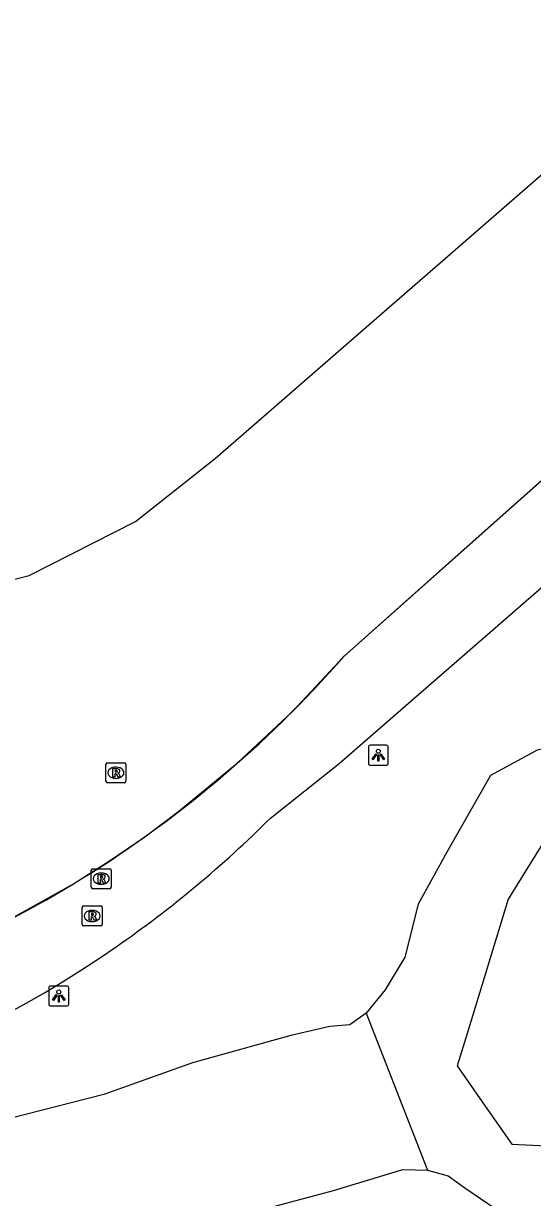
# Model space of a CAD drawing. Extents: x 155018 to 156648, y 383980 to 385733.
# Drawn here: x 155841.7 to 155867.2, y 384017.8 to 384076.4 of the extents above; entities that cross this region are included whole.
import ezdxf

# ---------------------------------------------------------------- set-up
doc = ezdxf.new("R2010")
doc.units = 0
for name, color, linetype in [('IMGEO_Greppel_droge_sloot', 7, 'Continuous'), ('IMGEO_Groenvoorziening', 7, 'Continuous'), ('IMGEO_Lichtpunt', 7, 'Continuous'), ('IMGEO_Lijnafwatering', 7, 'Continuous'), ('IMGEO_Pand', 7, 'Continuous'), ('IMGEO_Rijbaan_lokaal_gesloten', 7, 'Continuous'), ('IMGEO_Rioolput', 7, 'Continuous'), ('IMGEO_Waterloop', 7, 'Continuous')]:
    doc.layers.add(name, color=color, linetype=linetype)

msp = doc.modelspace()

# ---------------------------------------------------------------- linework, layer by layer
at = {"layer": 'IMGEO_Greppel_droge_sloot'}
for points in [[(155858.859, 384027.012), (155858.044, 384026.434), (155857.033, 384026.34), (155855.087, 384025.889), (155850.183, 384024.523), (155845.747, 384022.954), (155841.116, 384021.767), (155837.198, 384021.173), (155833.517, 384020.579), (155830.667, 384020.579), (155827.936, 384019.392), (155825.442, 384018.086), (155824.73, 384017.373), (155825.086, 384016.186), (155826.986, 384015.236), (155832.804, 384013.811), (155840.048, 384013.573), (155845.391, 384014.761), (155850.022, 384015.948), (155853.605, 384017.191), (155857.229, 384018.152), (155860.679, 384019.199), (155861.923, 384019.181)], [(155858.859, 384027.012), (155861.923, 384019.181)]]:
    msp.add_lwpolyline(points, dxfattribs=at)
at = {"layer": 'IMGEO_Groenvoorziening'}
for points in [[(155874.024, 384040.111), (155873.399, 384039.958), (155872.438, 384040.304), (155871.226, 384040.422), (155869.213, 384040.488), (155867.392, 384040.139), (155865.06, 384038.869), (155862.881, 384035.042), (155861.454, 384032.449), (155860.793, 384029.808), (155859.796, 384028.182), (155858.859, 384027.012)], [(155861.923, 384019.181), (155862.948, 384018.891), (155863.782, 384018.294), (155865.352, 384017.223), (155867.257, 384016.472), (155869.356, 384016.499), (155871.312, 384017.147), (155873.129, 384018.367), (155874.963, 384020.052), (155877.008, 384022.208), (155878.513, 384025.022), (155879.756, 384028.505), (155880.492, 384031.644), (155880.249, 384033.723), (155879.613, 384034.563), (155878.546, 384035.36), (155877.418, 384036.394), (155877.176, 384037.216)]]:
    msp.add_lwpolyline(points, dxfattribs=at)
at = {"layer": 'IMGEO_Lichtpunt'}
for p, q in [((155858.964, 384040.287), (155858.964, 384039.48)), ((155858.964, 384040.287), (155858.964, 384039.48)), ((155859.866, 384040.382), (155859.058, 384040.382)), ((155859.866, 384040.382), (155859.058, 384040.382)), ((155859.96, 384039.48), (155859.96, 384040.287)), ((155859.96, 384039.48), (155859.96, 384040.287)), ((155859.058, 384039.386), (155859.866, 384039.386)), ((155859.058, 384039.386), (155859.866, 384039.386)), ((155843.003, 384028.269), (155843.003, 384027.462)), ((155843.003, 384028.269), (155843.003, 384027.462)), ((155843.905, 384028.364), (155843.097, 384028.364)), ((155843.905, 384028.364), (155843.097, 384028.364)), ((155843.999, 384027.462), (155843.999, 384028.269)), ((155843.999, 384027.462), (155843.999, 384028.269)), ((155843.097, 384027.368), (155843.905, 384027.368)), ((155843.097, 384027.368), (155843.905, 384027.368))]:
    msp.add_line(p, q, dxfattribs=at)
for points in [[(155859.338, 384039.951), (155859.377, 384039.923), (155859.189, 384039.661), (155859.151, 384039.688), (155859.338, 384039.951)], [(155859.55, 384039.923), (155859.588, 384039.95), (155859.775, 384039.688), (155859.736, 384039.66), (155859.55, 384039.923)], [(155859.44, 384039.903), (155859.487, 384039.903), (155859.487, 384039.581), (155859.44, 384039.581), (155859.44, 384039.903)], [(155843.377, 384027.933), (155843.416, 384027.905), (155843.228, 384027.643), (155843.19, 384027.67), (155843.377, 384027.933)], [(155843.479, 384027.885), (155843.526, 384027.885), (155843.526, 384027.563), (155843.479, 384027.563), (155843.479, 384027.885)], [(155843.589, 384027.905), (155843.627, 384027.932), (155843.814, 384027.67), (155843.775, 384027.642), (155843.589, 384027.905)]]:
    msp.add_lwpolyline(points, dxfattribs=at)
for centre in [(155859.463, 384040.085), (155843.502, 384028.067)]:
    msp.add_circle(centre, 0.0994, dxfattribs=at)
for centre, start, end in [((155859.058, 384040.287), 90, 180), ((155859.058, 384040.287), 90, 180), ((155859.866, 384040.287), 0, 90), ((155859.866, 384040.287), 0, 90), ((155859.058, 384039.48), 180, 270), ((155859.058, 384039.48), 180, 270), ((155859.866, 384039.48), 270, 0), ((155859.866, 384039.48), 270, 360), ((155843.097, 384028.269), 90, 180), ((155843.097, 384028.269), 90, 180), ((155843.905, 384028.269), 0, 90), ((155843.905, 384028.269), 0, 90), ((155843.097, 384027.462), 180, 270), ((155843.097, 384027.462), 180, 270), ((155843.905, 384027.462), 270, 0), ((155843.905, 384027.462), 270, 360)]:
    msp.add_arc(centre, 0.0946, start, end, dxfattribs=at)
at = {"layer": 'IMGEO_Lijnafwatering'}
for points in [[(155864.058, 384050.432), (155878.839, 384063.56)], [(155849.503, 384037.084), (155852.418, 384039.484), (155855.171, 384042.07), (155857.749, 384044.829), (155864.058, 384050.432)], [(155832.102, 384027.906), (155836.285, 384029.448), (155840.337, 384031.307), (155844.234, 384033.472), (155846.034, 384034.611), (155847.791, 384035.816), (155849.503, 384037.084)]]:
    msp.add_lwpolyline(points, dxfattribs=at)
at = {"layer": 'IMGEO_Pand'}
msp.add_lwpolyline([(155795.176, 384076.498), (155797.234, 384071.868), (155799.726, 384067.622), (155802.452, 384063.657), (155805.64, 384060.011), (155809.173, 384056.639), (155813.079, 384053.588), (155817.362, 384050.925), (155822.132, 384048.668), (155827.928, 384047.196), (155835.037, 384047.118), (155835.27, 384047.116), (155842.028, 384048.858), (155847.33, 384051.545), (155851.326, 384054.716), (155949.701, 384140.188)], dxfattribs=at)
at = {"layer": 'IMGEO_Rijbaan_lokaal_gesloten'}
for points in [[(155954.025, 384130.334), (155857.749, 384044.829)], [(155854.074, 384036.743), (155857.499, 384039.476), (155957.511, 384126.409)]]:
    msp.add_lwpolyline(points, dxfattribs=at)
for centre, radius, start, end in [((155814.309, 384082.781), 57.684, 301.25015, 318.85708), ((155814.006, 384076.999), 56.798, 304.72479, 314.86589), ((155814.339, 384082.741), 57.634, 284.60658, 301.2457), ((155814.009, 384077.004), 56.801, 270.61766, 304.71939)]:
    msp.add_arc(centre, radius, start, end, dxfattribs=at)
at = {"layer": 'IMGEO_Rioolput'}
for p, q in [((155845.854, 384038.583), (155845.854, 384039.435)), ((155845.929, 384039.509), (155846.781, 384039.509)), ((155846.855, 384039.435), (155846.855, 384038.583)), ((155846.342, 384039.289), (155846.367, 384039.289)), ((155846.781, 384038.509), (155845.929, 384038.509)), ((155846.365, 384038.729), (155846.34, 384038.729)), ((155845.121, 384033.294), (155845.121, 384034.146)), ((155845.196, 384034.22), (155846.048, 384034.22)), ((155846.122, 384034.146), (155846.122, 384033.294)), ((155845.609, 384034), (155845.634, 384034)), ((155846.048, 384033.22), (155845.196, 384033.22)), ((155845.632, 384033.44), (155845.607, 384033.44)), ((155844.741, 384032.361), (155845.593, 384032.361)), ((155844.666, 384031.435), (155844.666, 384032.287)), ((155845.154, 384032.141), (155845.179, 384032.141)), ((155845.667, 384032.287), (155845.667, 384031.435)), ((155845.593, 384031.361), (155844.741, 384031.361)), ((155845.177, 384031.581), (155845.152, 384031.581))]:
    msp.add_line(p, q, dxfattribs=at)
for points in [[(155845.854, 384038.583), (155845.854, 384039.435)], [(155845.929, 384039.509), (155846.781, 384039.509)], [(155846.855, 384039.435), (155846.855, 384038.583)], [(155846.443, 384039.207), (155846.191, 384039.209), (155846.191, 384038.809)], [(155846.191, 384038.809), (155846.315, 384038.809), (155846.315, 384038.971), (155846.326, 384038.971)], [(155846.369, 384039.128), (155846.315, 384039.128), (155846.315, 384039.047)], [(155846.315, 384039.047), (155846.367, 384039.047)], [(155846.373, 384038.942), (155846.444, 384038.809), (155846.584, 384038.809), (155846.519, 384038.935)], [(155846.781, 384038.509), (155845.929, 384038.509)], [(155845.121, 384033.294), (155845.121, 384034.146)], [(155845.196, 384034.22), (155846.048, 384034.22)], [(155846.122, 384034.146), (155846.122, 384033.294)], [(155845.71, 384033.918), (155845.458, 384033.92), (155845.458, 384033.52)], [(155845.458, 384033.52), (155845.582, 384033.52), (155845.582, 384033.682), (155845.593, 384033.682)], [(155845.636, 384033.839), (155845.582, 384033.839), (155845.582, 384033.758)], [(155845.582, 384033.758), (155845.634, 384033.758)], [(155845.64, 384033.653), (155845.711, 384033.52), (155845.851, 384033.52), (155845.786, 384033.646)], [(155846.048, 384033.22), (155845.196, 384033.22)], [(155844.741, 384032.361), (155845.593, 384032.361)], [(155844.666, 384031.435), (155844.666, 384032.287)], [(155845.255, 384032.059), (155845.003, 384032.061), (155845.003, 384031.661)], [(155845.003, 384031.661), (155845.127, 384031.661), (155845.127, 384031.823), (155845.138, 384031.823)], [(155845.181, 384031.98), (155845.127, 384031.98), (155845.127, 384031.899)], [(155845.127, 384031.899), (155845.179, 384031.899)], [(155845.185, 384031.794), (155845.256, 384031.661), (155845.396, 384031.661), (155845.331, 384031.787)], [(155845.667, 384032.287), (155845.667, 384031.435)], [(155845.593, 384031.361), (155844.741, 384031.361)]]:
    msp.add_lwpolyline(points, dxfattribs=at)
for centre, radius, start, end in [((155845.931, 384039.433), 0.0765, 91.55205, 178.44795), ((155845.931, 384039.433), 0.0765, 91.55205, 178.44795), ((155846.779, 384039.433), 0.0765, 1.55205, 88.44795), ((155846.779, 384039.433), 0.0765, 1.55205, 88.44795), ((155846.325, 384038.918), 0.0533, 26.02933, 88.69889), ((155846.351, 384039.236), 0.19, 274.7715, 282.96867), ((155846.375, 384039.032), 0.0964, 77.00612, 93.18647), ((155846.389, 384039.089), 0.0378, 276.66336, 79.67722), ((155846.442, 384039.097), 0.109, 350.36119, 89.41601), ((155846.44, 384039.097), 0.112, 277.58423, 350.98172), ((155846.424, 384038.882), 0.108, 29.51342, 73.79051), ((155845.931, 384038.585), 0.0765, 181.55205, 268.44795), ((155845.931, 384038.585), 0.0765, 181.55205, 268.44795), ((155846.779, 384038.585), 0.0765, 271.55205, 358.44795), ((155846.779, 384038.585), 0.0765, 271.55205, 358.44795), ((155845.198, 384034.144), 0.0765, 91.55205, 178.44795), ((155845.198, 384034.144), 0.0765, 91.55205, 178.44795), ((155846.046, 384034.144), 0.0765, 1.55205, 88.44795), ((155846.046, 384034.144), 0.0765, 1.55205, 88.44795), ((155845.592, 384033.629), 0.0533, 26.02933, 88.69889), ((155845.618, 384033.947), 0.19, 274.7715, 282.96867), ((155845.642, 384033.743), 0.0964, 77.00612, 93.18647), ((155845.656, 384033.8), 0.0378, 276.66336, 79.67722), ((155845.709, 384033.808), 0.109, 350.36119, 89.41601), ((155845.707, 384033.808), 0.112, 277.58423, 350.98172), ((155845.691, 384033.593), 0.108, 29.51342, 73.79051), ((155845.198, 384033.296), 0.0765, 181.55205, 268.44795), ((155845.198, 384033.296), 0.0765, 181.55205, 268.44795), ((155846.046, 384033.296), 0.0765, 271.55205, 358.44795), ((155846.046, 384033.296), 0.0765, 271.55205, 358.44795), ((155844.743, 384032.285), 0.0765, 91.55205, 178.44795), ((155844.743, 384032.285), 0.0765, 91.55205, 178.44795), ((155845.591, 384032.285), 0.0765, 1.55205, 88.44795), ((155845.591, 384032.285), 0.0765, 1.55205, 88.44795), ((155845.137, 384031.77), 0.0533, 26.02933, 88.69889), ((155845.163, 384032.088), 0.19, 274.7715, 282.96867), ((155845.187, 384031.884), 0.0964, 77.00612, 93.18647), ((155845.201, 384031.941), 0.0378, 276.66336, 79.67722), ((155845.254, 384031.949), 0.109, 350.36119, 89.41601), ((155845.252, 384031.949), 0.112, 277.58423, 350.98172), ((155845.236, 384031.734), 0.108, 29.51342, 73.79051), ((155844.743, 384031.437), 0.0765, 181.55205, 268.44795), ((155844.743, 384031.437), 0.0765, 181.55205, 268.44795), ((155845.591, 384031.437), 0.0765, 271.55205, 358.44795), ((155845.591, 384031.437), 0.0765, 271.55205, 358.44795)]:
    msp.add_arc(centre, radius, start, end, dxfattribs=at)
for centre, major_axis, ratio, start_param, end_param in [((155846.341, 384039.009), (-0.387, 0.002), 0.722429, 4.712389, 7.853982), ((155846.366, 384039.009), (-0.39, 0.002), 0.717154, 1.570796, 4.712389), ((155845.608, 384033.72), (-0.387, 0.002), 0.722429, 4.712389, 7.853982), ((155845.633, 384033.72), (-0.39, 0.002), 0.717154, 1.570796, 4.712389), ((155845.153, 384031.861), (-0.387, 0.002), 0.722429, 4.712389, 7.853982), ((155845.178, 384031.861), (-0.39, 0.002), 0.717154, 1.570796, 4.712389)]:
    msp.add_ellipse(centre, major_axis=major_axis, ratio=ratio, start_param=start_param, end_param=end_param, dxfattribs=at)
at = {"layer": 'IMGEO_Waterloop'}
msp.add_lwpolyline([(155933.217, 384093.005), (155880.653, 384046.552), (155876.449, 384042.218), (155874.346, 384039.05), (155873.008, 384038.319), (155869.585, 384037.199), (155867.987, 384035.969), (155865.956, 384032.707), (155863.917, 384026.046), (155863.408, 384024.385), (155864.808, 384022.372), (155866.126, 384020.478), (155867.886, 384020.384)], dxfattribs=at)

doc.saveas('drawing.dxf')
